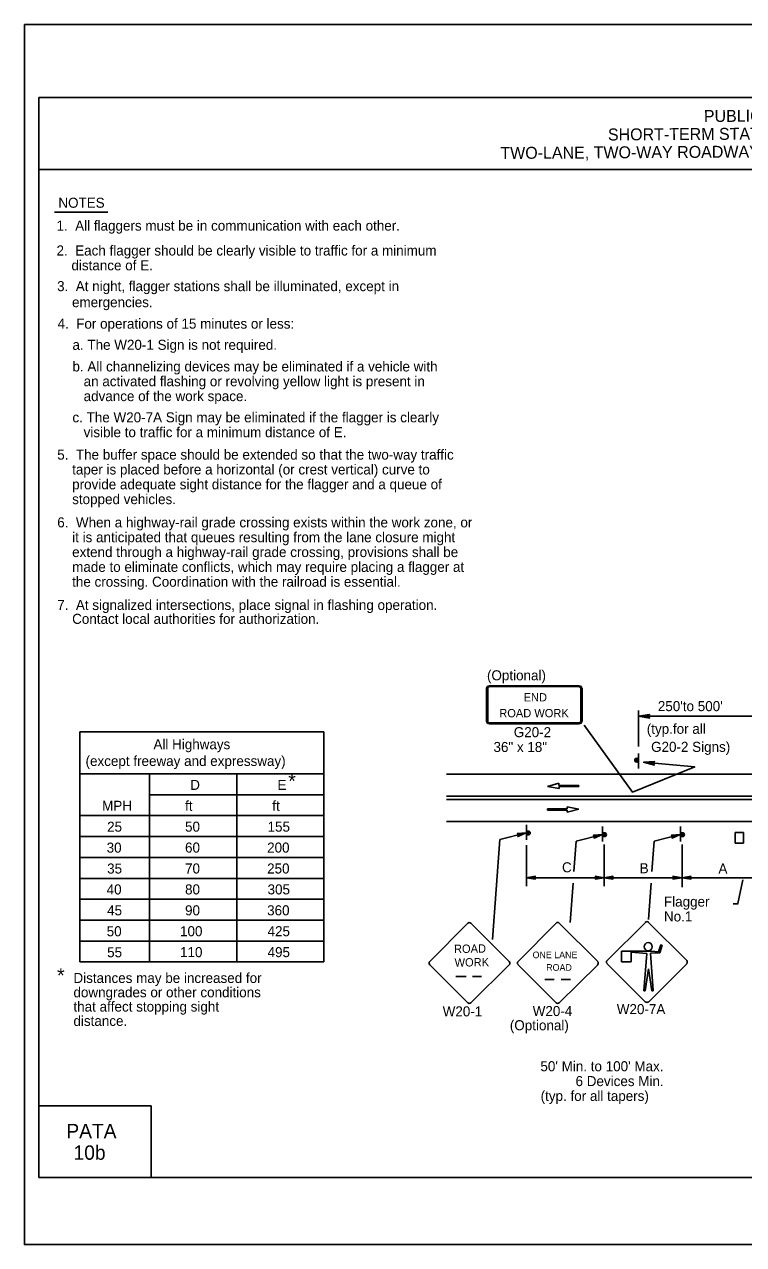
# Model space of a CAD drawing. Extents: x -14145 to -13521, y 30244 to 30661.
# Drawn here: x -13892.17 to -13877.14, y 30505.81 to 30531.31 of the extents above; entities that cross this region are included whole.
import ezdxf

# ---------------------------------------------------------------- set-up
doc = ezdxf.new("R2010")
doc.units = 0
for name, color, linetype in [('1', 7, 'Continuous'), ('10', 7, 'Continuous'), ('2', 7, 'Continuous'), ('3', 7, 'Continuous'), ('4', 7, 'Continuous'), ('61', 7, 'Continuous')]:
    doc.layers.add(name, color=color, linetype=linetype)

msp = doc.modelspace()

# ---------------------------------------------------------------- linework, layer by layer
at = {"layer": '1'}
for p, q in [((-13891.542, 30527.38), (-13890.431, 30527.38)), ((-13882.511, 30517.433), (-13882.511, 30516.745)), ((-13882.486, 30517.433), (-13882.486, 30516.745)), ((-13880.577, 30517.484), (-13882.45, 30517.484)), ((-13880.577, 30517.484), (-13882.45, 30517.484)), ((-13880.577, 30517.469), (-13882.45, 30517.469)), ((-13880.577, 30517.469), (-13882.45, 30517.469)), ((-13880.541, 30516.745), (-13880.541, 30517.433)), ((-13880.516, 30516.745), (-13880.516, 30517.433)), ((-13879.333, 30516.218), (-13879.333, 30516.967)), ((-13882.45, 30516.708), (-13880.577, 30516.708)), ((-13882.45, 30516.693), (-13880.577, 30516.693)), ((-13876.525, 30516.847), (-13879.333, 30516.847)), ((-13891.012, 30511.713), (-13891.012, 30516.52)), ((-13885.912, 30516.52), (-13891.012, 30516.52)), ((-13885.912, 30511.713), (-13885.912, 30516.52)), ((-13879.333, 30515.758), (-13879.333, 30516.07)), ((-13885.912, 30515.646), (-13891.014, 30515.646)), ((-13889.556, 30511.713), (-13889.556, 30515.646)), ((-13887.734, 30511.713), (-13887.734, 30515.646)), ((-13883.346, 30515.635), (-13870.881, 30515.635)), ((-13880.999, 30515.447), (-13881.24, 30515.381)), ((-13881.24, 30515.381), (-13880.996, 30515.335)), ((-13880.999, 30515.402), (-13880.999, 30515.447)), ((-13880.582, 30515.402), (-13880.999, 30515.402)), ((-13880.996, 30515.335), (-13880.996, 30515.38)), ((-13880.996, 30515.38), (-13880.582, 30515.38)), ((-13880.582, 30515.38), (-13880.582, 30515.402)), ((-13885.912, 30515.209), (-13889.556, 30515.209)), ((-13883.346, 30515.176), (-13870.958, 30515.176)), ((-13883.346, 30515.11), (-13870.958, 30515.11)), ((-13880.826, 30514.911), (-13881.24, 30514.911)), ((-13881.24, 30514.911), (-13881.24, 30514.889)), ((-13881.24, 30514.889), (-13880.824, 30514.889)), ((-13880.582, 30514.91), (-13880.826, 30514.956)), ((-13880.826, 30514.956), (-13880.826, 30514.911)), ((-13880.824, 30514.844), (-13880.582, 30514.91)), ((-13880.824, 30514.889), (-13880.824, 30514.844)), ((-13885.912, 30514.772), (-13891.014, 30514.772)), ((-13883.346, 30514.651), (-13872.551, 30514.651)), ((-13881.679, 30514.58), (-13881.679, 30514.268)), ((-13885.912, 30514.335), (-13891.014, 30514.335)), ((-13882.232, 30514.273), (-13881.685, 30514.413)), ((-13880.638, 30514.239), (-13880.091, 30514.379)), ((-13880.085, 30514.546), (-13880.085, 30514.234)), ((-13879.008, 30514.239), (-13878.461, 30514.379)), ((-13878.455, 30514.546), (-13878.455, 30514.234)), ((-13877.143, 30514.419), (-13877.312, 30514.419)), ((-13877.312, 30514.419), (-13877.312, 30514.194)), ((-13877.143, 30514.194), (-13877.143, 30514.419)), ((-13882.385, 30512.183), (-13882.232, 30514.273)), ((-13881.679, 30513.295), (-13881.679, 30514.151)), ((-13880.684, 30513.606), (-13880.638, 30514.239)), ((-13880.055, 30513.295), (-13880.055, 30514.171)), ((-13879.054, 30513.606), (-13879.008, 30514.239)), ((-13878.425, 30513.277), (-13878.425, 30514.171)), ((-13877.312, 30514.194), (-13877.143, 30514.194)), ((-13885.912, 30513.898), (-13891.014, 30513.898)), ((-13885.912, 30513.461), (-13891.014, 30513.461)), ((-13880.055, 30513.475), (-13881.679, 30513.475)), ((-13880.762, 30512.541), (-13880.702, 30513.363)), ((-13878.431, 30513.475), (-13880.055, 30513.475)), ((-13879.128, 30512.6), (-13879.072, 30513.363)), ((-13876.795, 30513.475), (-13878.425, 30513.475)), ((-13877.152, 30513.432), (-13877.257, 30512.932)), ((-13885.912, 30513.024), (-13891.014, 30513.024)), ((-13877.356, 30512.931), (-13877.255, 30512.931)), ((-13885.912, 30512.587), (-13891.014, 30512.587)), ((-13879.189, 30512.539), (-13879.991, 30511.744)), ((-13878.326, 30511.744), (-13879.129, 30512.539)), ((-13882.905, 30512.524), (-13883.7, 30511.721)), ((-13882.037, 30511.721), (-13882.839, 30512.524)), ((-13881.058, 30512.525), (-13881.853, 30511.723)), ((-13880.189, 30511.723), (-13880.992, 30512.525)), ((-13885.912, 30512.15), (-13891.014, 30512.15)), ((-13878.866, 30512.074), (-13878.919, 30511.924)), ((-13878.889, 30511.902), (-13878.844, 30512.067)), ((-13878.844, 30512.067), (-13878.866, 30512.074)), ((-13879.069, 30511.939), (-13879.691, 30511.939)), ((-13879.691, 30511.939), (-13879.691, 30511.714)), ((-13879.489, 30511.714), (-13879.489, 30511.917)), ((-13879.489, 30511.917), (-13879.159, 30511.887)), ((-13879.159, 30511.887), (-13879.226, 30511.107)), ((-13879.084, 30511.894), (-13878.889, 30511.902)), ((-13879.031, 30511.107), (-13879.084, 30511.894)), ((-13878.919, 30511.924), (-13879.069, 30511.939)), ((-13885.912, 30511.713), (-13891.012, 30511.713)), ((-13883.7, 30511.655), (-13882.905, 30510.86)), ((-13882.839, 30510.86), (-13882.037, 30511.655)), ((-13881.853, 30511.656), (-13881.058, 30510.861)), ((-13880.992, 30510.861), (-13880.189, 30511.656)), ((-13879.991, 30511.677), (-13879.189, 30510.874)), ((-13879.691, 30511.714), (-13879.489, 30511.714)), ((-13879.196, 30511.107), (-13879.129, 30511.572)), ((-13879.129, 30510.874), (-13878.326, 30511.677)), ((-13879.129, 30511.572), (-13879.054, 30511.107)), ((-13883.152, 30511.407), (-13882.941, 30511.407)), ((-13882.808, 30511.407), (-13882.615, 30511.407)), ((-13881.295, 30511.348), (-13881.095, 30511.348)), ((-13880.951, 30511.348), (-13880.758, 30511.348)), ((-13879.226, 30511.107), (-13879.196, 30511.107)), ((-13879.054, 30511.107), (-13879.031, 30511.107))]:
    msp.add_line(p, q, dxfattribs=at)
for points in [[(-13881.865, 30514.389), (-13881.853, 30514.377), (-13881.685, 30514.413), (-13881.865, 30514.389), (-13881.871, 30514.395), (-13881.685, 30514.413), (-13881.847, 30514.359), (-13881.853, 30514.347), (-13881.685, 30514.413), (-13881.859, 30514.335), (-13881.853, 30514.347)], [(-13880.271, 30514.355), (-13880.259, 30514.343), (-13880.091, 30514.379), (-13880.271, 30514.355), (-13880.277, 30514.361), (-13880.091, 30514.379), (-13880.253, 30514.325), (-13880.259, 30514.313), (-13880.091, 30514.379), (-13880.265, 30514.301), (-13880.259, 30514.313)], [(-13878.641, 30514.355), (-13878.629, 30514.343), (-13878.461, 30514.379), (-13878.641, 30514.355), (-13878.647, 30514.361), (-13878.461, 30514.379), (-13878.623, 30514.325), (-13878.629, 30514.313), (-13878.461, 30514.379), (-13878.635, 30514.301), (-13878.629, 30514.313)], [(-13881.499, 30513.457), (-13881.505, 30513.469), (-13881.679, 30513.475), (-13881.499, 30513.457), (-13881.493, 30513.445), (-13881.679, 30513.475), (-13881.505, 30513.487), (-13881.499, 30513.499), (-13881.679, 30513.475), (-13881.493, 30513.505), (-13881.499, 30513.499)], [(-13880.235, 30513.499), (-13880.223, 30513.481), (-13880.055, 30513.475), (-13880.235, 30513.499), (-13880.241, 30513.505), (-13880.055, 30513.475), (-13880.223, 30513.463), (-13880.235, 30513.451), (-13880.055, 30513.475), (-13880.241, 30513.445), (-13880.235, 30513.451)], [(-13879.875, 30513.457), (-13879.881, 30513.469), (-13880.055, 30513.475), (-13879.875, 30513.457), (-13879.869, 30513.445), (-13880.055, 30513.475), (-13879.881, 30513.487), (-13879.875, 30513.499), (-13880.055, 30513.475), (-13879.869, 30513.505), (-13879.875, 30513.499)], [(-13878.611, 30513.499), (-13878.599, 30513.481), (-13878.431, 30513.475), (-13878.611, 30513.499), (-13878.617, 30513.505), (-13878.431, 30513.475), (-13878.599, 30513.463), (-13878.611, 30513.451), (-13878.431, 30513.475), (-13878.617, 30513.445), (-13878.611, 30513.451)], [(-13878.245, 30513.451), (-13878.251, 30513.463), (-13878.425, 30513.475), (-13878.245, 30513.451), (-13878.239, 30513.445), (-13878.425, 30513.475), (-13878.251, 30513.481), (-13878.245, 30513.493), (-13878.425, 30513.475), (-13878.239, 30513.505), (-13878.245, 30513.493)]]:
    msp.add_lwpolyline(points, dxfattribs=at)
for centre, radius in [((-13879.373, 30515.93), 0.0408), ((-13881.64, 30514.408), 0.0408), ((-13880.046, 30514.374), 0.0408), ((-13878.416, 30514.374), 0.0408), ((-13879.132, 30512.033), 0.0844)]:
    msp.add_circle(centre, radius, dxfattribs=at)
for centre, radius, start, end in [((-13879.367, 30515.923), 0.0214, 9.521, 4.2501), ((-13881.645, 30514.415), 0.0214, 189.521, 184.2501), ((-13880.051, 30514.381), 0.0214, 189.521, 184.2501), ((-13878.421, 30514.381), 0.0214, 189.521, 184.2501), ((-13882.873, 30512.491), 0.0465, 45, 135), ((-13881.026, 30512.492), 0.0465, 45, 135), ((-13879.16, 30512.511), 0.0465, 45, 135), ((-13883.668, 30511.689), 0.0465, 135, 225), ((-13882.07, 30511.688), 0.0465, 315, 45), ((-13881.821, 30511.69), 0.0465, 135, 225), ((-13880.223, 30511.689), 0.0465, 315, 45), ((-13879.959, 30511.712), 0.0465, 135, 225), ((-13878.361, 30511.712), 0.0465, 315, 45), ((-13882.873, 30510.893), 0.0465, 225, 315), ((-13881.026, 30510.894), 0.0465, 225, 315), ((-13879.16, 30510.913), 0.0465, 225, 315)]:
    msp.add_arc(centre, radius, start, end, dxfattribs=at)
for centre, major_axis, ratio, start_param, end_param in [((-13882.452, 30517.431), (0.0609, 0), 0.839899, 1.570796, 3.141593), ((-13882.452, 30517.431), (0, -0.0365), 0.999938, 3.141593, 4.712389), ((-13880.58, 30517.431), (-0.0609, 0), 0.839899, 3.141593, 4.712389), ((-13880.58, 30517.431), (0, 0.0365), 0.999938, 4.712389, 6.283185), ((-13882.452, 30516.743), (0.0609, 0), 0.839899, 3.141593, 4.712389), ((-13882.452, 30516.743), (0, -0.0365), 0.999938, 4.712389, 6.283185), ((-13880.58, 30516.743), (0, 0.0365), 0.999938, 3.141593, 4.712389), ((-13880.58, 30516.743), (-0.0609, 0), 0.839899, 1.570796, 3.141593)]:
    msp.add_ellipse(centre, major_axis=major_axis, ratio=ratio, start_param=start_param, end_param=end_param, dxfattribs=at)
at = {"layer": '10'}
for p, q in [((-13891.874, 30529.777), (-13860.422, 30529.777)), ((-13891.874, 30507.207), (-13891.874, 30529.777)), ((-13891.874, 30528.277), (-13860.422, 30528.277)), ((-13891.874, 30508.707), (-13889.524, 30508.707)), ((-13889.524, 30508.707), (-13889.524, 30507.207)), ((-13860.422, 30507.207), (-13891.874, 30507.207))]:
    msp.add_line(p, q, dxfattribs=at)
at = {"layer": '3'}
for points in [[(-13879.115, 30516.82), (-13879.123, 30516.835), (-13879.333, 30516.847), (-13879.115, 30516.82), (-13879.104, 30516.81), (-13879.333, 30516.847), (-13879.123, 30516.857), (-13879.116, 30516.873), (-13879.333, 30516.847), (-13879.104, 30516.883), (-13879.116, 30516.873)], [(-13880.471, 30516.663), (-13879.461, 30515.265), (-13878.16, 30515.789), (-13879.228, 30515.886)], [(-13879.014, 30515.839), (-13879.02, 30515.856), (-13879.228, 30515.886), (-13879.014, 30515.839), (-13879.003, 30515.829), (-13879.228, 30515.886), (-13879.019, 30515.878), (-13879.009, 30515.892), (-13879.228, 30515.886), (-13878.997, 30515.902), (-13879.009, 30515.892)]]:
    msp.add_lwpolyline(points, dxfattribs=at)
at = {"layer": '61'}
msp.add_lwpolyline([(-13892.174, 30531.307), (-13859.174, 30531.307), (-13859.174, 30505.807), (-13892.174, 30505.807)], close=True, dxfattribs=at)

# ---------------------------------------------------------------- texts
at = {"layer": '1'}
for s, height, p in [('END', 0.173, (-13881.737, 30517.158)), ('ROAD WORK', 0.173, (-13882.246, 30516.827)), ('ONE LANE', 0.1386, (-13881.55, 30511.792)), ('ROAD', 0.1389, (-13881.265, 30511.529))]:
    msp.add_text(s, height=height, dxfattribs=at).set_placement(p)
for s, height, rotation, p in [('ROAD', 0.1735, 0.7566, (-13883.192, 30511.9)), ('WORK', 0.1733, 0.7588, (-13883.179, 30511.615))]:
    msp.add_text(s, height=height, rotation=rotation, dxfattribs=at).set_placement(p)
at = {"layer": '2'}
for s, height, p in [('NOTES', 0.21, (-13891.463, 30527.475)), ('1.  All flaggers must be in communication with each other.', 0.21, (-13891.502, 30526.997)), ('2.  Each flagger should be clearly visible to traffic for a minimum', 0.21, (-13891.502, 30526.477)), ('    distance of E.', 0.21, (-13891.502, 30526.167)), ('3.  At night, flagger stations shall be illuminated, except in', 0.21, (-13891.49, 30525.732)), ('    emergencies.', 0.21, (-13891.49, 30525.397)), ('4.  For operations of 15 minutes or less:', 0.21, (-13891.481, 30524.948)), ('    a. The W20-1 Sign is not required.', 0.21, (-13891.481, 30524.506)), ('    b. All channelizing devices may be eliminated if a vehicle with', 0.21, (-13891.481, 30524.054)), ('       an activated flashing or revolving yellow light is present in', 0.21, (-13891.481, 30523.744)), ('       advance of the work space.', 0.21, (-13891.481, 30523.434)), ('    c. The W20-7A Sign may be eliminated if the flagger is clearly ', 0.21, (-13891.481, 30522.99)), ('       visible to traffic for a minimum distance of E.', 0.21, (-13891.481, 30522.68)), ('5.  The buffer space should be extended so that the two-way traffic', 0.21, (-13891.487, 30522.211)), ('    taper is placed before a horizontal (or crest vertical) curve to', 0.21, (-13891.487, 30521.901)), ('    provide adequate sight distance for the flagger and a queue of', 0.21, (-13891.487, 30521.591)), ('    stopped vehicles.', 0.21, (-13891.487, 30521.281)), ('6.  When a highway-rail grade crossing exists within the work zone, or', 0.21, (-13891.487, 30520.795)), ('    it is anticipated that queues resulting from the lane closure might', 0.21, (-13891.487, 30520.485)), ('    extend through a highway-rail grade crossing, provisions shall be', 0.21, (-13891.487, 30520.175)), ('    made to eliminate conflicts, which may require placing a flagger at', 0.21, (-13891.487, 30519.865)), ('    the crossing. Coordination with the railroad is essential.', 0.21, (-13891.487, 30519.555)), ('7.  At signalized intersections, place signal in flashing operation.', 0.21, (-13891.487, 30519.069)), ('    Contact local authorities for authorization.', 0.21, (-13891.487, 30518.779)), ('(Optional)', 0.21, (-13882.503, 30517.599)), ("250'to 500'", 0.21, (-13878.931, 30516.955)), ('G20-2', 0.21, (-13881.943, 30516.411)), ('(typ.for all', 0.21, (-13879.162, 30516.481)), ('36" x 18"', 0.21, (-13882.367, 30516.101)), ('G20-2 Signs)', 0.21, (-13879.072, 30516.104)), ('*', 0.302, (-13886.657, 30515.344)), ('D', 0.21, (-13888.707, 30515.309)), ('E', 0.21, (-13886.883, 30515.309)), ('ft', 0.21, (-13888.814, 30514.872)), ('ft', 0.21, (-13886.992, 30514.872)), ('MPH', 0.21, (-13890.549, 30514.872)), ('25', 0.21, (-13890.444, 30514.435)), ('50', 0.21, (-13888.815, 30514.436)), ('155', 0.21, (-13887.09, 30514.436)), ('30', 0.21, (-13890.454, 30513.998)), ('60', 0.21, (-13888.815, 30513.999)), ('200', 0.21, (-13887.099, 30513.999)), ('35', 0.21, (-13890.444, 30513.561)), ('70', 0.21, (-13888.815, 30513.562)), ('250', 0.21, (-13887.099, 30513.562)), ('C', 0.21, (-13880.934, 30513.587)), ('B', 0.21, (-13879.31, 30513.567)), ('A', 0.21, (-13877.664, 30513.562)), ('40', 0.21, (-13890.454, 30513.124)), ('80', 0.21, (-13888.815, 30513.125)), ('305', 0.21, (-13887.09, 30513.125)), ('Flagger', 0.21, (-13878.803, 30512.87)), ('45', 0.21, (-13890.444, 30512.687)), ('90', 0.21, (-13888.815, 30512.688)), ('360', 0.21, (-13887.099, 30512.688)), ('No.1', 0.21, (-13878.803, 30512.56)), ('50', 0.21, (-13890.453, 30512.25)), ('100', 0.21, (-13888.92, 30512.251)), ('425', 0.21, (-13887.09, 30512.251)), ('110', 0.21, (-13888.92, 30511.814)), ('495', 0.21, (-13887.09, 30511.814)), ('55', 0.21, (-13890.444, 30511.812)), ('*', 0.302, (-13891.49, 30511.281)), ('Distances may be increased for ', 0.21, (-13891.148, 30511.274)), ('downgrades or other conditions ', 0.21, (-13891.148, 30510.975)), ('that affect stopping sight ', 0.21, (-13891.148, 30510.676)), ('W20-1', 0.21, (-13883.429, 30510.576)), ('W20-4', 0.21, (-13881.547, 30510.583)), ('W20-7A', 0.21, (-13879.789, 30510.623)), ('distance.', 0.21, (-13891.148, 30510.377)), ('(Optional)', 0.21, (-13882.025, 30510.286)), ("50' Min. to 100' Max.", 0.21, (-13881.386, 30509.429)), ('6 Devices Min.', 0.21, (-13880.651, 30509.119)), ('(typ. for all tapers)', 0.21, (-13881.381, 30508.809))]:
    msp.add_text(s, height=height, dxfattribs=at).set_placement(p)
at = {"layer": '3'}
msp.add_text('All Highways', height=0.20979, rotation=360, dxfattribs=at).set_placement((-13889.475, 30516.159))
msp.add_text('(except freeway and expressway)', height=0.21, dxfattribs=at).set_placement((-13890.895, 30515.809))
at = {"layer": '4'}
for s, p in [('PUBLICATION 213', (-13877.968, 30529.267)), ('SHORT-TERM STATIONARY OPERATION', (-13879.974, 30528.881)), ('TWO-LANE, TWO-WAY ROADWAY - INTERSECTION FLAGGING', (-13882.222, 30528.495))]:
    msp.add_text(s, height=0.25, rotation=0.31, dxfattribs=at).set_placement(p)
for s, p in [('PATA', (-13891.296, 30508.03)), ('10b', (-13891.146, 30507.58))]:
    msp.add_text(s, height=0.3, dxfattribs=at).set_placement(p)

doc.saveas('drawing.dxf')
